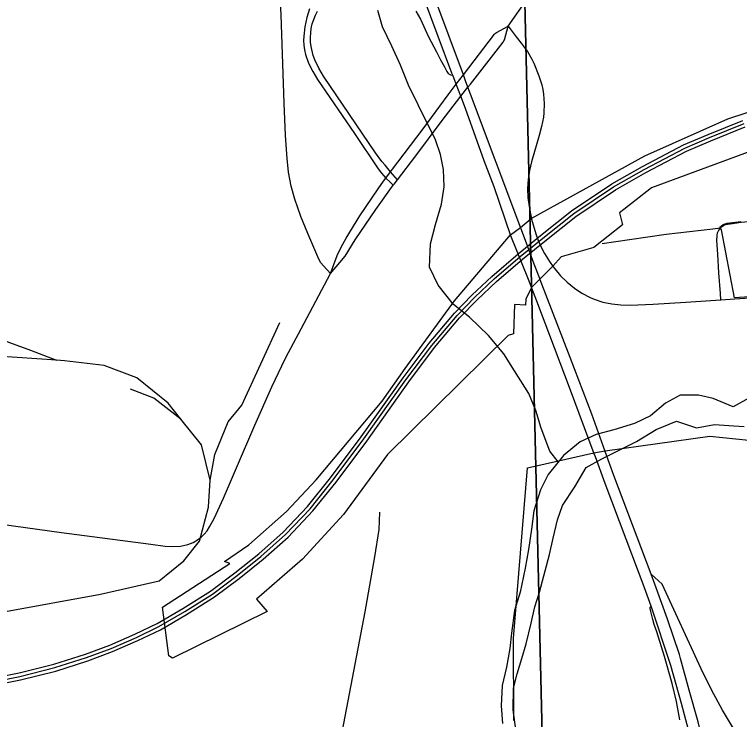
# Model space of a CAD drawing. Extents: x 0 to 34, y 0 to 22.
# Drawn here: x 20.9361 to 21.4206, y 13.8366 to 14.3076 of the extents above; entities that cross this region are included whole.
import ezdxf

# ---------------------------------------------------------------- set-up
doc = ezdxf.new("R2010")
doc.units = 0
for name, color, linetype in [('GM_X_Corporation', 7, 'Continuous'), ('GM_X_County_Road', 7, 'Continuous'), ('GM_X_Interchange_Ramps', 7, 'Continuous'), ('GM_X_Minor_River', 7, 'Continuous'), ('GM_X_Rail_Line', 7, 'Continuous'), ('GM_X_Section', 7, 'Continuous'), ('GM_X_State_Route', 7, 'Continuous'), ('GM_X_Township_Road', 7, 'Continuous')]:
    doc.layers.add(name, color=color, linetype=linetype)

msp = doc.modelspace()

# ---------------------------------------------------------------- linework, layer by layer
at = {"layer": 'GM_X_Corporation'}
for points in [[(21.42821, 14.21643), (21.36184, 14.19182), (21.34324, 14.17739), (21.3404, 14.17519), (21.34252, 14.16712), (21.3233, 14.15198), (21.30152, 14.14578), (21.29595, 14.13958), (21.28729, 14.1308), (21.28167, 14.12528), (21.27774, 14.11749), (21.27773, 14.11343), (21.27017, 14.11386), (21.26963, 14.09425), (21.26599, 14.09316), (21.18534, 14.01361), (21.15607, 13.97347), (21.12857, 13.94375), (21.09794, 13.91696), (21.10494, 13.90872), (21.04168, 13.87763), (21.03926, 13.87912), (21.03495, 13.91174), (21.08009, 13.9409), (21.0765, 13.94215), (21.09283, 13.95321), (21.11786, 13.9756), (21.13782, 13.9967), (21.18173, 14.04933), (21.19721, 14.07111), (21.23013, 14.11632), (21.26761, 14.16037), (21.27429, 14.16537), (21.2814, 14.17143), (21.35747, 14.21326), (21.41277, 14.23793), (21.46515, 14.25498)], [(21.46139, 14.12119), (21.41727, 14.11822), (21.4085, 14.16378), (21.40746, 14.16557), (21.40853, 14.16652), (21.40962, 14.16724), (21.41101, 14.16779), (21.41234, 14.16815), (21.41408, 14.16838), (21.42159, 14.16935)], [(21.26985, 13.83599), (21.26963, 13.89078), (21.27891, 14.00463), (21.32334, 14.01472), (21.33075, 14.01615), (21.4009, 14.02586), (21.45301, 14.02051)]]:
    msp.add_lwpolyline(points, dxfattribs=at)
at = {"layer": 'GM_X_County_Road'}
msp.add_line((21.40811, 14.11702), (21.41748, 14.11768), dxfattribs=at)
for points in [[(21.14722, 14.13464), (21.14262, 14.13967), (21.1408, 14.14181), (21.13955, 14.14421), (21.13216, 14.16125), (21.12738, 14.17278), (21.12337, 14.18427), (21.12101, 14.19299), (21.11921, 14.20226), (21.11826, 14.2115), (21.11718, 14.2269), (21.11639, 14.2485), (21.11432, 14.30733), (21.11377, 14.32034)], [(21.26607, 14.29975), (21.27145, 14.29279), (21.27479, 14.28846), (21.27671, 14.28589), (21.27896, 14.2829), (21.28178, 14.27785), (21.28318, 14.27505), (21.28649, 14.26656), (21.28845, 14.26065), (21.28919, 14.25762), (21.28973, 14.25452), (21.29015, 14.24828), (21.28994, 14.24205), (21.28959, 14.23895), (21.28835, 14.23284), (21.28679, 14.22688), (21.28165, 14.20926), (21.28027, 14.20333), (21.27934, 14.19734), (21.27898, 14.19132), (21.27926, 14.18529), (21.28006, 14.17927), (21.28161, 14.17089)], [(21.28161, 14.17089), (21.28456, 14.16117), (21.28579, 14.15731), (21.28734, 14.1536), (21.29042, 14.14805), (21.2937, 14.14264), (21.29616, 14.13903)], [(21.29616, 14.13903), (21.29713, 14.13761), (21.3011, 14.13296), (21.30551, 14.12872), (21.31027, 14.12486), (21.31535, 14.12144), (21.32073, 14.11855), (21.32353, 14.11737), (21.32934, 14.11552), (21.33533, 14.11427), (21.34142, 14.11356), (21.34756, 14.11336), (21.36301, 14.11403), (21.3847, 14.11538), (21.40811, 14.11702)], [(21.41748, 14.11768), (21.4616, 14.12064), (21.5428, 14.12594), (21.56456, 14.12667), (21.58005, 14.1267), (21.5957, 14.12627)]]:
    msp.add_lwpolyline(points, dxfattribs=at)
at = {"layer": 'GM_X_Interchange_Ramps'}
for points in [[(21.13338, 14.31147), (21.13151, 14.30554), (21.13006, 14.29943), (21.12939, 14.29326), (21.12931, 14.29018), (21.12954, 14.2871), (21.12997, 14.28402), (21.13066, 14.28102), (21.13267, 14.27513), (21.13545, 14.26958), (21.13871, 14.26426), (21.16326, 14.22813), (21.17908, 14.20456), (21.18144, 14.20153), (21.18286, 14.19981), (21.18435, 14.19833), (21.18719, 14.19552), (21.18921, 14.19352)], [(21.19203, 14.19719), (21.1875, 14.20256), (21.18381, 14.20692), (21.18169, 14.20943), (21.17736, 14.21519), (21.14273, 14.26637), (21.13952, 14.2717), (21.13689, 14.2773), (21.13582, 14.28017), (21.13438, 14.28616), (21.13402, 14.28919), (21.13392, 14.29228), (21.13407, 14.29534), (21.13449, 14.2984), (21.13516, 14.30141), (21.13609, 14.30436), (21.13726, 14.30721), (21.13865, 14.30997)], [(21.20444, 14.30987), (21.20742, 14.30442), (21.21286, 14.29282), (21.21806, 14.28261), (21.22081, 14.27745), (21.22338, 14.27265), (21.225, 14.26961), (21.22597, 14.26814), (21.2275, 14.26723), (21.22899, 14.26704)], [(21.4172, 13.82937), (21.40922, 13.84273), (21.40185, 13.85642), (21.39501, 13.87039), (21.36901, 13.92696), (21.36151, 13.93375)]]:
    msp.add_lwpolyline(points, dxfattribs=at)
at = {"layer": 'GM_X_Minor_River'}
for points in [[(21.29955, 14.00864), (21.29385, 14.01584), (21.28806, 14.03134), (21.28457, 14.04307), (21.27995, 14.05442), (21.27038, 14.06951), (21.2631, 14.08084), (21.25279, 14.09327), (21.24021, 14.10531), (21.22954, 14.11396), (21.21923, 14.12677), (21.21346, 14.13887), (21.21412, 14.15442), (21.21744, 14.16734), (21.22151, 14.18102), (21.22332, 14.19241), (21.22286, 14.20416), (21.2209, 14.21401), (21.21743, 14.22384), (21.2059, 14.24727), (21.19937, 14.26049), (21.19398, 14.27372), (21.18821, 14.28658), (21.18206, 14.29942), (21.17896, 14.3104)], [(21.38108, 14.05328), (21.37127, 14.0479), (21.3611, 14.03948), (21.35053, 14.03447), (21.33654, 14.03019), (21.32482, 14.02707), (21.31425, 14.02206), (21.30296, 14.01287), (21.29282, 14.00028), (21.28759, 13.99), (21.28314, 13.97594), (21.28171, 13.96379), (21.27953, 13.95012), (21.27734, 13.93759), (21.27404, 13.92164), (21.27034, 13.90948), (21.26817, 13.89429), (21.2671, 13.88405), (21.26492, 13.87151), (21.26197, 13.85936), (21.26131, 13.8457), (21.26215, 13.83395)], [(21.42692, 14.05135), (21.41635, 14.04558), (21.40306, 14.05117), (21.3932, 14.05337), (21.38108, 14.05328)], [(21.27127, 13.82984), (21.26928, 13.8431), (21.26956, 13.85752), (21.27215, 13.86702), (21.27511, 13.87728), (21.27807, 13.88716), (21.28138, 13.90084), (21.28396, 13.91186), (21.28692, 13.92174), (21.29356, 13.94682), (21.29614, 13.95783), (21.29909, 13.96999), (21.30243, 13.9795), (21.31067, 13.99208), (21.31816, 14.00502), (21.32872, 14.01079), (21.34194, 14.01734), (21.35175, 14.02234), (21.36495, 14.03041), (21.37855, 14.03582), (21.39183, 14.03137), (21.40393, 14.03373), (21.41341, 14.03305), (21.42364, 14.03237)]]:
    msp.add_lwpolyline(points, dxfattribs=at)
at = {"layer": 'GM_X_Rail_Line'}
msp.add_line((20.96409, 14.07668), (20.78059, 14.08937), dxfattribs=at)
for points in [[(20.85104, 13.84996), (20.93921, 13.8677), (20.96242, 13.8735), (20.98355, 13.88015), (20.99987, 13.88627), (21.01658, 13.8936), (21.03151, 13.90072), (21.04869, 13.91076), (21.06709, 13.92234), (21.08343, 13.9346), (21.09931, 13.94724), (21.11562, 13.96185), (21.13191, 13.97899), (21.14726, 13.99809), (21.1677, 14.0254), (21.19581, 14.0649), (21.21318, 14.08799), (21.2301, 14.10805), (21.24183, 14.12013), (21.25509, 14.13269), (21.27265, 14.14782), (21.28876, 14.16081), (21.30841, 14.17646), (21.33528, 14.19443), (21.35584, 14.2061), (21.38316, 14.22055), (21.39976, 14.22754), (21.42289, 14.23693)], [(20.8515, 13.84766), (20.93973, 13.86541), (20.96306, 13.87124), (20.98432, 13.87793), (21.00076, 13.88409), (21.01756, 13.89147), (21.03262, 13.89865), (21.04991, 13.90876), (21.06843, 13.92041), (21.08488, 13.93275), (21.10083, 13.94545), (21.11727, 13.96017), (21.13369, 13.97745), (21.14913, 13.99666), (21.16961, 14.02402), (21.19772, 14.06351), (21.21502, 14.08653), (21.23185, 14.10647), (21.24349, 14.11847), (21.25667, 14.13096), (21.27416, 14.14602), (21.29024, 14.15898), (21.30981, 14.17457), (21.33652, 14.19243), (21.35697, 14.20405), (21.38417, 14.21843), (21.40066, 14.22537), (21.42369, 14.23472)], [(20.85196, 13.84536), (20.94025, 13.86312), (20.96371, 13.86898), (20.98509, 13.87571), (21.00165, 13.88192), (21.01855, 13.88933), (21.03372, 13.89658), (21.05114, 13.90675), (21.06977, 13.91848), (21.08632, 13.9309), (21.10236, 13.94366), (21.11891, 13.95849), (21.13547, 13.97591), (21.15099, 13.99522), (21.17151, 14.02264), (21.19962, 14.06213), (21.21687, 14.08507), (21.2336, 14.1049), (21.24515, 14.1168), (21.25826, 14.12922), (21.27567, 14.14422), (21.29171, 14.15715), (21.3112, 14.17268), (21.33776, 14.19044), (21.35811, 14.20199), (21.38518, 14.21631), (21.40157, 14.2232), (21.4245, 14.23252)], [(21.06696, 13.99652), (21.06996, 14.01362), (21.07886, 14.0354), (21.08814, 14.04664), (21.11334, 14.10175)], [(20.91862, 14.09367), (20.94673, 14.08329), (20.96409, 14.07668)], [(21.04738, 14.0373), (21.03889, 14.04788), (21.0179, 14.06481), (20.99603, 14.07306), (20.96952, 14.0763), (20.96409, 14.07668)], [(21.04738, 14.0373), (21.02921, 14.05123), (21.01359, 14.05734)], [(21.06696, 13.99652), (21.0612, 14.02008), (21.04738, 14.0373)], [(20.52528, 13.70582), (20.59629, 13.76546), (20.64641, 13.80304), (20.70255, 13.83518), (20.76023, 13.86138), (20.79354, 13.87649), (20.81153, 13.87971), (20.84176, 13.87959), (20.86045, 13.8822), (20.89214, 13.89699), (20.93009, 13.90872), (20.99359, 13.9203), (21.0328, 13.92925), (21.04923, 13.9427), (21.05974, 13.95581), (21.06583, 13.97851), (21.06696, 13.99652)]]:
    msp.add_lwpolyline(points, dxfattribs=at)
at = {"layer": 'GM_X_Section'}
for points in [[(21.26959, 14.63583), (22.2584, 14.6473), (22.28222, 13.62221), (21.2938, 13.61037)], [(21.26087, 14.6354), (21.26959, 14.63583), (21.2938, 13.61037), (20.2632, 13.61532), (20.26215, 14.63524)]]:
    msp.add_lwpolyline(points, close=True, dxfattribs=at)
at = {"layer": 'GM_X_State_Route'}
msp.add_line((21.2745, 14.16483), (21.24093, 14.25445), dxfattribs=at)
for points in [[(21.26782, 14.15982), (21.25661, 14.19251), (21.25004, 14.20994), (21.23755, 14.2449), (21.23444, 14.25297), (21.23132, 14.26105), (21.22899, 14.26704), (21.22843, 14.2685), (21.2101, 14.31775), (21.18527, 14.3848), (21.15299, 14.46898), (21.13965, 14.50718), (21.12185, 14.55689), (21.11858, 14.56655), (21.10591, 14.60409), (21.0968, 14.63277)], [(21.24093, 14.25445), (21.23918, 14.25911), (21.23762, 14.26331), (21.23614, 14.26733), (21.21709, 14.31873), (21.21192, 14.33257)], [(21.2875, 14.13025), (21.28715, 14.13118), (21.28344, 14.14075), (21.27823, 14.15478), (21.2745, 14.16483)], [(21.28188, 14.12474), (21.27957, 14.13068), (21.26782, 14.15982)], [(21.33096, 14.0156), (21.32186, 14.0406), (21.30753, 14.07842), (21.2875, 14.13025)], [(21.32355, 14.01417), (21.30696, 14.05841), (21.29397, 14.09324), (21.28525, 14.11606), (21.28188, 14.12474)], [(21.38078, 13.83635), (21.37844, 13.84859), (21.37555, 13.86071), (21.37049, 13.87871), (21.36528, 13.89507), (21.36371, 13.89999), (21.3627, 13.90332), (21.36128, 13.90874), (21.36086, 13.91078), (21.36096, 13.9117), (21.36152, 13.91237), (21.35618, 13.92702), (21.34497, 13.95715), (21.33079, 13.9942), (21.32429, 14.01219), (21.32355, 14.01417)], [(21.36151, 13.93375), (21.33674, 13.99972), (21.33096, 14.0156)], [(21.41982, 13.62515), (21.41866, 13.64311), (21.41774, 13.66292), (21.41717, 13.67281), (21.41523, 13.70681), (21.41307, 13.72523), (21.41028, 13.7469), (21.40693, 13.76829), (21.40247, 13.79282), (21.39736, 13.81708), (21.39297, 13.83511), (21.3871, 13.85622), (21.38124, 13.87735), (21.3805, 13.88), (21.37257, 13.90354), (21.36405, 13.92695), (21.36151, 13.93375)], [(21.41445, 13.57221), (21.41387, 13.58472), (21.41337, 13.59717), (21.41312, 13.60324), (21.41227, 13.62414), (21.41159, 13.6406), (21.40997, 13.67479), (21.40835, 13.69928), (21.40621, 13.72096), (21.40355, 13.74257), (21.39971, 13.76685), (21.39528, 13.79127), (21.38763, 13.8254), (21.38185, 13.84738), (21.37479, 13.87271), (21.36152, 13.91237)]]:
    msp.add_lwpolyline(points, dxfattribs=at)
at = {"layer": 'GM_X_Township_Road'}
for points in [[(21.26607, 14.29975), (21.27918, 14.31872), (21.28311, 14.32474)], [(21.14722, 14.13464), (21.15172, 14.14662), (21.1545, 14.15218), (21.15785, 14.15823), (21.16687, 14.1732), (21.17907, 14.19121), (21.18282, 14.19627), (21.18435, 14.19833), (21.1875, 14.20256), (21.18881, 14.20433), (21.19224, 14.20895), (21.20916, 14.23126), (21.22594, 14.25399), (21.23132, 14.26105), (21.23614, 14.26733), (21.25684, 14.29441), (21.25754, 14.29509), (21.25831, 14.29559), (21.26607, 14.29975)], [(21.19203, 14.19719), (21.20444, 14.21311), (21.22136, 14.23597), (21.23444, 14.25297), (21.23918, 14.25911), (21.24077, 14.2612), (21.26276, 14.2892), (21.26325, 14.29), (21.26357, 14.29079), (21.26607, 14.29975)], [(21.18921, 14.19352), (21.18975, 14.19426), (21.19203, 14.19719)], [(21.14722, 14.13464), (21.15355, 14.14202), (21.15706, 14.14619), (21.16382, 14.15698), (21.17768, 14.17735), (21.18921, 14.19352)], [(21.40767, 14.16502), (21.40874, 14.16597), (21.40983, 14.1667), (21.41122, 14.16724), (21.41255, 14.1676), (21.41429, 14.16783), (21.4218, 14.1688), (21.43424, 14.16995), (21.44053, 14.17025), (21.44195, 14.17023)], [(21.32885, 14.15465), (21.34708, 14.15741), (21.37164, 14.16091), (21.40282, 14.16452), (21.40767, 14.16502)], [(21.40811, 14.11702), (21.40783, 14.12119), (21.4069, 14.13494), (21.40608, 14.1474), (21.40558, 14.15674), (21.40569, 14.16004), (21.40602, 14.1618), (21.40651, 14.16319), (21.40767, 14.16502)], [(21.11475, 14.07279), (21.11741, 14.07841), (21.12762, 14.09756), (21.14722, 14.13464)], [(20.7748, 13.98766), (20.79141, 13.98567), (20.83194, 13.98032), (20.85964, 13.97644), (20.8904, 13.9722), (20.92742, 13.96703), (20.96758, 13.9616), (21.02718, 13.95367), (21.03676, 13.95241), (21.04192, 13.95213), (21.04702, 13.95234), (21.05204, 13.95351), (21.05551, 13.9549), (21.05835, 13.95663), (21.06078, 13.95832), (21.06294, 13.96035), (21.06481, 13.96268), (21.06647, 13.96521), (21.06965, 13.97097), (21.07589, 13.98455), (21.08438, 14.00467), (21.09668, 14.03321), (21.1081, 14.05875), (21.11475, 14.07279)], [(21.12926, 13.69032), (21.13009, 13.69445), (21.13887, 13.74253), (21.14559, 13.77705), (21.14865, 13.79422), (21.17038, 13.90858), (21.1769, 13.94528), (21.17977, 13.96354), (21.18036, 13.97518)]]:
    msp.add_lwpolyline(points, dxfattribs=at)

doc.saveas('drawing.dxf')
